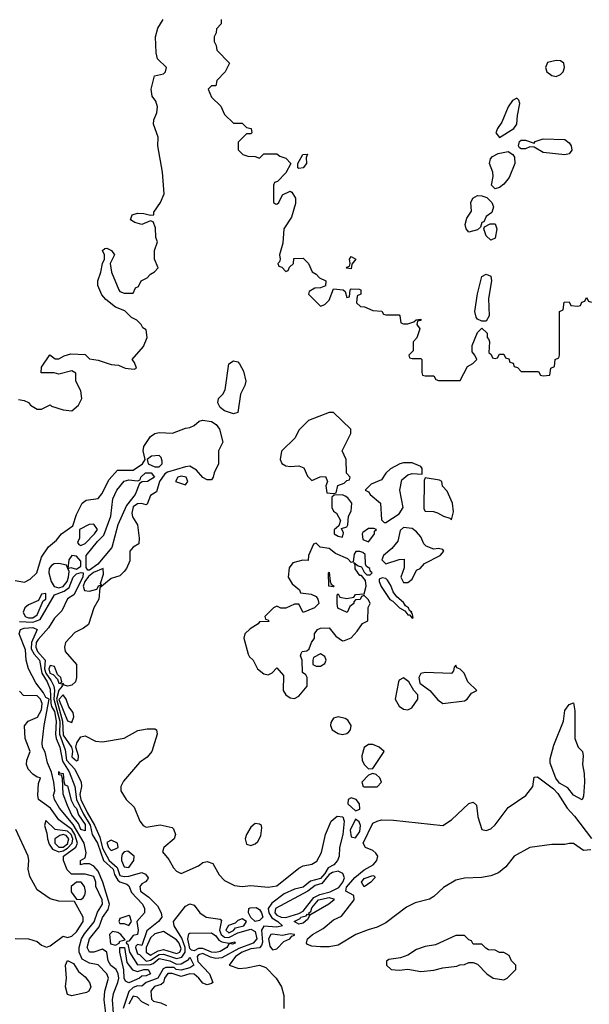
# Model space of a CAD drawing. Header units: inches. Extents: x 2380053 to 2584298, y 380219 to 546618.
# Tile 328 of 656: x 2531470 to 2534082, y 420810 to 425329. Entities that reach past the tile are written whole.
import ezdxf

# ---------------------------------------------------------------- set-up
doc = ezdxf.new("R2010")
doc.units = ezdxf.units.IN
doc.header["$MEASUREMENT"] = 0
doc.layers.add('C5432', color=7, linetype='Continuous')

msp = doc.modelspace()

# ---------------------------------------------------------------- linework, layer by layer
at = {"layer": 'C5432', "color": 2}
for points, elevation in [([(2531465.4, 423585.4), (2531490, 423582), (2531510, 423572), (2531519.6, 423559.6), (2531550, 423542), (2531570, 423542), (2531610, 423562), (2531616, 423556), (2531670, 423538), (2531710, 423534), (2531740.4, 423559.6), (2531755.3, 423590), (2531750, 423626), (2531728, 423670), (2531727.3, 423707.3), (2531710, 423718), (2531650, 423702), (2531628.9, 423708.9), (2531569, 423709), (2531570, 423734), (2531608.9, 423791.1), (2531632.7, 423772.7), (2531650, 423772), (2531673.6, 423786.4), (2531704.7, 423795.3), (2531770, 423792), (2531790, 423772), (2531830, 423767.3), (2531890, 423746), (2531923.6, 423743.6), (2531954, 423730), (2531995.3, 423724.7), (2532006, 423730), (2531996.4, 423756.4), (2531986, 423770), (2532038, 423830), (2532055.3, 423870), (2532050, 423906), (2532035.3, 423915.3), (2532028, 423930), (2532008, 423950), (2531982.5, 423962.5), (2531952.5, 423992.5), (2531909.4, 424009.4), (2531864.5, 424044.5), (2531847, 424067), (2531829.2, 424110), (2531829.3, 424130), (2531842.7, 424170), (2531849.3, 424210), (2531859, 424230), (2531859, 424250), (2531849.5, 424270.5), (2531861.2, 424278.8), (2531870, 424281), (2531892, 424270), (2531904.7, 424250), (2531884.7, 424210), (2531890.8, 424170), (2531924.7, 424090), (2531930, 424082), (2531950, 424074), (2531990, 424074), (2532002, 424098), (2532014.6, 424105.4), (2532028, 424130), (2532055.3, 424144.7), (2532070, 424162), (2532088.4, 424171.6), (2532106, 424190), (2532089, 424230), (2532089, 424270), (2532102, 424310), (2532095.3, 424330), (2532093.6, 424373.6), (2532082, 424402), (2532070, 424406), (2532030, 424389.3), (2531998, 424398), (2531978, 424410), (2531986, 424434), (2532010, 424441), (2532039.8, 424439.8), (2532070, 424432), (2532086, 424434), (2532086, 424446), (2532115.3, 424490), (2532133.2, 424530), (2532125.2, 424630), (2532104, 424750), (2532105.2, 424790), (2532084, 424850), (2532085.2, 424870), (2532098.7, 424901.3), (2532102, 424930), (2532094.8, 424954.8), (2532078, 424978), (2532073.2, 425010), (2532088.9, 425071.1), (2532130, 425081), (2532139, 425090), (2532144, 425110), (2532102, 425150), (2532096.5, 425176.5), (2532093.2, 425250), (2532104, 425290), (2532128.7, 425330)], 34), ([(2532394, 425330), (2532394, 425310), (2532372.7, 425287.3), (2532371.6, 425268.4), (2532362, 425250), (2532362, 425230), (2532371.6, 425211.6), (2532374, 425190), (2532432, 425130), (2532412, 425090), (2532374, 425050), (2532370, 425026), (2532350, 425026), (2532334, 425010), (2532350, 424974), (2532392.7, 424932.7), (2532410, 424894), (2532450, 424854), (2532490, 424854), (2532510, 424834), (2532532, 424830), (2532534, 424810), (2532530, 424806), (2532510, 424806), (2532472.7, 424767.3), (2532472.7, 424732.7), (2532494, 424710), (2532516.4, 424703.6), (2532550, 424702), (2532570, 424694), (2532590, 424714), (2532650, 424714), (2532663.6, 424703.6), (2532690, 424694), (2532714, 424670), (2532690, 424626), (2532652.7, 424587.3), (2532638, 424582), (2532634, 424570), (2532634, 424490), (2532643.6, 424483.6), (2532650, 424482), (2532658, 424490), (2532675.3, 424524.7), (2532710, 424542), (2532718, 424538), (2532734.8, 424510), (2532734.4, 424485.6), (2532716.3, 424423.7), (2532682, 424370), (2532676.9, 424303.1), (2532661, 424250), (2532664.7, 424230), (2532662, 424218), (2532654, 424210), (2532658, 424198), (2532672.7, 424192.7), (2532690, 424174), (2532702, 424178), (2532707.3, 424192.7), (2532726, 424210), (2532727.3, 424232.7), (2532770, 424234), (2532794, 424210), (2532811.6, 424171.6), (2532830, 424162), (2532844.7, 424144.7), (2532874, 424130), (2532872.7, 424107.3), (2532850, 424098), (2532823.6, 424096.4), (2532798, 424082), (2532794, 424070), (2532850, 424014), (2532870, 424022), (2532890, 424042), (2532910, 424094), (2532954, 424090), (2532962, 424082), (2532970, 424054), (2532982, 424058), (2532986, 424090), (2532990, 424094), (2533027.3, 424092.7), (2533034, 424090), (2533034, 424070), (2533018, 424062), (2533014, 424030), (2533032.7, 424012.7), (2533051.6, 424011.6), (2533090, 423994), (2533131.6, 423991.6), (2533138, 423978), (2533150, 423974), (2533210, 423974), (2533214, 423970), (2533218, 423938), (2533230, 423934), (2533250, 423934), (2533278, 423942), (2533288.4, 423951.6), (2533310, 423954), (2533310, 423948), (2533294, 423946), (2533292, 423930), (2533304.7, 423910), (2533291.6, 423868.4), (2533274, 423850), (2533274, 423810), (2533254, 423790), (2533258, 423778), (2533270, 423774), (2533310, 423774), (2533314, 423770), (2533314, 423710), (2533318, 423698), (2533330, 423694), (2533370, 423694), (2533378, 423678), (2533390, 423674), (2533490, 423674), (2533523.1, 423736.9), (2533548.4, 423751.6), (2533566, 423770), (2533558, 423790), (2533545.2, 423805.2), (2533545.6, 423834.4), (2533570, 423894), (2533590, 423914), (2533614, 423890), (2533614, 423870), (2533622, 423862), (2533624.7, 423850), (2533622, 423802), (2533632.7, 423792.7), (2533638, 423778), (2533650, 423774), (2533662, 423778), (2533670, 423794), (2533690, 423794), (2533698, 423778), (2533712.7, 423772.7), (2533718, 423758), (2533732.7, 423752.7), (2533738, 423738), (2533752.7, 423732.7), (2533770, 423714), (2533850, 423714), (2533858, 423698), (2533870, 423694), (2533902, 423698), (2533906, 423730), (2533922, 423738), (2533926, 423770), (2533942, 423778), (2533946, 423790), (2533946, 423990), (2533962, 423998), (2533967.3, 424032.7), (2533990, 424034), (2533998, 424018), (2534030, 424014), (2534042, 424018), (2534047.3, 424032.7), (2534062, 424038), (2534070, 424054), (2534078, 424038), (2534092.7, 424032.7)], 34), ([(2531450, 422756), (2531492.5, 422747.5), (2531518, 422762), (2531548.7, 422790), (2531570, 422862), (2531602, 422910), (2531639.3, 422940.7), (2531662, 422970), (2531713.2, 423006.8), (2531730, 423058), (2531757.2, 423110), (2531775.5, 423124.5), (2531830, 423131), (2531847.2, 423152.8), (2531881, 423219), (2531918, 423262), (2531990, 423261.7), (2532033.2, 423290), (2532046, 423310), (2532036, 423350), (2532039.3, 423370), (2532070, 423416), (2532089.6, 423430.4), (2532110, 423434), (2532171.1, 423431.1), (2532230, 423454), (2532250, 423457.3), (2532270, 423467.3), (2532293.1, 423486.9), (2532308.2, 423491.8), (2532350, 423485.8), (2532371.6, 423471.6), (2532387, 423450), (2532402, 423390), (2532382, 423350), (2532382, 423290), (2532362, 423250), (2532358, 423230), (2532350, 423218), (2532330, 423218), (2532310, 423228.7), (2532281.2, 423261.2), (2532250, 423279.5), (2532230, 423277.2), (2532148, 423252), (2532135.8, 423244.2), (2532112.1, 423210), (2532097.3, 423162.7), (2532070, 423146), (2532054.4, 423105.6), (2532050, 423102), (2532029.1, 423109.1), (2532010, 423106.6), (2531990, 423092.8), (2531984.2, 423064.2), (2531988, 423048), (2532010.8, 423010), (2532018.8, 422950), (2532016, 422924), (2531990, 422908.7), (2531976, 422890), (2531975.2, 422844.8), (2531960.7, 422810), (2531950, 422797.2), (2531930, 422777.2), (2531890, 422765.2), (2531838, 422722), (2531833, 422670), (2531810.5, 422629.5), (2531786, 422554), (2531763.4, 422536.6), (2531722.9, 422517.1), (2531680.5, 422470), (2531675.5, 422450), (2531679.3, 422430), (2531730.4, 422370), (2531730.4, 422310), (2531725.5, 422290), (2531710, 422274.5), (2531690.4, 422269.6), (2531674.8, 422274.8), (2531670, 422282), (2531662.8, 422277.2), (2531665.5, 422270), (2531650, 422252.3), (2531639, 422210), (2531667.1, 422110), (2531670, 422045.7), (2531707.9, 421990), (2531712, 421972), (2531710, 421945.5), (2531730, 421927.9), (2531739, 421930), (2531740.5, 421950), (2531728, 421990), (2531732.3, 422010), (2531750, 422037.3), (2531770, 422042), (2531818, 422018), (2531850, 422014.8), (2531950, 422031), (2532012.7, 422067.3), (2532054.4, 422074.4), (2532090, 422074.8), (2532098, 422070), (2532101, 422050), (2532076, 421970), (2532055.5, 421944.5), (2532019.9, 421920.1), (2531945.8, 421834.2), (2531934.8, 421810), (2531934.8, 421790), (2531958.8, 421750), (2531995.5, 421715.5), (2532021.6, 421650), (2532036, 421630), (2532050, 421623), (2532114.4, 421634.4), (2532170, 421622), (2532175.3, 421615.3), (2532184.7, 421590), (2532178, 421570), (2532131.3, 421530), (2532124.7, 421510), (2532154.9, 421474.9), (2532175.9, 421435.9), (2532190, 421421), (2532210, 421411), (2532290, 421446), (2532310, 421461), (2532330, 421466), (2532356.3, 421456.3), (2532384.5, 421404.5), (2532410, 421378), (2532454.6, 421354.6), (2532490, 421350.4), (2532530, 421355.5), (2532610, 421347.7), (2532650, 421354), (2532750, 421434.8), (2532770, 421444.9), (2532810, 421453), (2532832.9, 421467.1), (2532853.9, 421506.1), (2532872, 421590), (2532898, 421650), (2532925.7, 421674.3), (2532952.2, 421670), (2532958.3, 421650), (2532952.7, 421590), (2532936.9, 421530), (2532934.9, 421490), (2532928.2, 421470), (2532910.5, 421450), (2532884.3, 421435.7), (2532870, 421409.8), (2532850, 421386.7), (2532804.1, 421375.9), (2532770, 421348.2), (2532730, 421338), (2532683.2, 421316.8), (2532626.4, 421273.6), (2532610.1, 421250), (2532612, 421230), (2532626.7, 421206.7), (2532654.4, 421190), (2532674.8, 421170), (2532650, 421163.8), (2532590, 421168.6), (2532578.7, 421150), (2532584.3, 421095.7), (2532579.8, 421080.2), (2532570.1, 421069.9), (2532530, 421064.3), (2532490, 421049.9), (2532460.2, 421030), (2532430.7, 420990), (2532474.8, 420974.8), (2532510, 420976.8), (2532570, 420990.2), (2532598.3, 420978.3), (2532646, 420930), (2532671, 420890), (2532682, 420850), (2532682, 420790)], 30), ([(2531470, 422566.8), (2531530, 422564.2), (2531563.5, 422576.5), (2531629.9, 422690.1), (2531674.1, 422705.9), (2531696.4, 422723.6), (2531715.7, 422770), (2531730, 422785.6), (2531751.9, 422791.9), (2531761, 422790), (2531759.5, 422770), (2531718.3, 422690), (2531689.4, 422670.6), (2531664, 422616), (2531630, 422582), (2531602, 422538), (2531555, 422485), (2531546.3, 422470), (2531544.5, 422450), (2531552.2, 422430), (2531587.5, 422390), (2531583.7, 422350), (2531589.6, 422330), (2531615, 422295), (2531626.8, 422270), (2531630.1, 422250.1), (2531627.2, 422210), (2531654, 422110), (2531652.5, 422050), (2531678.3, 421978.3), (2531685, 421930), (2531722.7, 421890), (2531752, 421830), (2531753.1, 421810), (2531746.4, 421773.6), (2531751, 421750), (2531779.1, 421690), (2531812.9, 421632.9), (2531837.2, 421577.2), (2531850, 421526), (2531881.1, 421470), (2531917.3, 421437.3), (2531930, 421400.6), (2531950, 421396.1), (2531970, 421398.6), (2532030, 421414.9), (2532047.7, 421407.7), (2532058.8, 421390), (2532056.8, 421383.2), (2532047.7, 421372.3), (2532030, 421362.7), (2532021.6, 421350), (2532023.7, 421330), (2532061.7, 421301.7), (2532102.6, 421262.6), (2532119.3, 421230), (2532121.6, 421210), (2532107.4, 421190), (2532053.3, 421146.7), (2532030, 421079.5), (2532010, 421085.1), (2532002.6, 421077.4), (2532000.9, 421070), (2532010, 421042.4), (2532018.9, 421038.9), (2532050, 421008.3), (2532070, 421012.3), (2532110, 421038.7), (2532130, 421039.6), (2532190, 421020.9), (2532213.9, 421026.1), (2532228.4, 421050), (2532229, 421070), (2532213.6, 421113.6), (2532178, 421170), (2532176.2, 421190), (2532230, 421261), (2532250, 421271.3), (2532270, 421264.7), (2532296, 421230), (2532324.7, 421210), (2532390, 421200.7), (2532396.4, 421196.4), (2532387.2, 421150), (2532394, 421130), (2532410, 421118.1), (2532430, 421116.6), (2532470, 421138.6), (2532530, 421155.5), (2532550, 421144.9), (2532558, 421110), (2532541.3, 421090), (2532474.5, 421065.5), (2532397, 421023), (2532370, 421019.6), (2532345.9, 421025.9), (2532310, 421043.4), (2532290, 421037.8), (2532284.1, 421030), (2532287.1, 421007.1), (2532340.6, 420950), (2532356, 420910), (2532350, 420905.2), (2532330, 420899.5), (2532310, 420906.6), (2532292.4, 420930), (2532270, 420948.9), (2532250, 420950.5), (2532210, 420938.3), (2532170, 420951.7), (2532150, 420952.1), (2532134.8, 420930), (2532129.1, 420910), (2532118.8, 420901.2), (2532088.4, 420891.6), (2532079, 420881), (2532071.5, 420870), (2532074, 420834), (2532084.1, 420824.1), (2532117.3, 420817.3), (2532144.1, 420804.1)], 26), ([(2531901.1, 420770), (2531895.4, 420830), (2531899.9, 420860.1), (2531920.7, 420910), (2531924.2, 420930), (2531922, 420950), (2531912.9, 420970), (2531888.1, 420988.1), (2531875.3, 421010), (2531869.4, 421050), (2531850, 421062.4), (2531810, 421048.7), (2531790, 421048.6), (2531780.4, 421070), (2531791, 421110), (2531834.2, 421165.8), (2531850, 421208), (2531875.4, 421244.6), (2531881.5, 421270), (2531851.9, 421370), (2531830, 421420.4), (2531810, 421444.7), (2531790, 421454.5), (2531764.7, 421455.3), (2531749.4, 421450), (2531749.4, 421470), (2531770, 421482.8), (2531775.4, 421504.6), (2531765.6, 421550), (2531714.8, 421634.8), (2531652.4, 421710), (2531629.4, 421750), (2531625.1, 421770), (2531630.7, 421789.3), (2531627.4, 421830), (2531616.2, 421876.2), (2531597.8, 421917.8), (2531586.7, 421966.7), (2531575.1, 421990), (2531572.8, 422010), (2531582, 422090), (2531606, 422210), (2531590, 422218), (2531579.8, 422239.8), (2531545, 422285), (2531510.7, 422350), (2531499.4, 422390), (2531497.4, 422437.4), (2531467.7, 422510), (2531473.6, 422530), (2531490, 422536.8), (2531530, 422539.4), (2531550, 422530.3), (2531524.7, 422470), (2531522.3, 422442.3), (2531536.8, 422416.8), (2531561.1, 422390), (2531571.9, 422330), (2531596.6, 422290), (2531610, 422256.3), (2531612.9, 422192.9), (2531616.6, 422176.6), (2531630, 422154), (2531637.4, 422110), (2531634.3, 422050), (2531637.5, 422030), (2531654.9, 421990), (2531665.8, 421925.8), (2531697.3, 421877.3), (2531722.5, 421810), (2531731.5, 421750), (2531763.2, 421683.2), (2531793, 421633), (2531803.3, 421590), (2531826.7, 421550), (2531854.8, 421470), (2531899, 421430), (2531905.2, 421405.2), (2531920.1, 421380.1), (2531930, 421371.5), (2531961.6, 421361.6), (2531970, 421354.4), (2531983, 421323), (2532032.8, 421270), (2532042, 421250), (2532043, 421230), (2532006.7, 421190), (2532013.8, 421150), (2532010.3, 421130), (2531990, 421126), (2531970, 421099.7), (2531961.5, 421098.5), (2531958.7, 421090), (2531965.8, 421085.8), (2531973.8, 421050), (2532010, 420991.3), (2532070, 420992.1), (2532082.5, 420997.5), (2532110, 421021), (2532158.7, 421010), (2532190, 420994.3), (2532210, 420995.2), (2532244, 421016), (2532250, 421026), (2532268.7, 420990), (2532250, 420977.6), (2532210, 420966.2), (2532187.8, 420970), (2532178.7, 420978.7), (2532141.1, 420978.9), (2532127.6, 420972.4), (2532103.1, 420930), (2532050.4, 420910), (2532030, 420893), (2532010, 420894.6), (2531990, 420887), (2531970.7, 420869.3), (2531945, 420790)], 22), ([(2531865.1, 420770), (2531857.2, 420830), (2531860.4, 420870), (2531878, 420930), (2531869.6, 420950), (2531830, 420991.8), (2531790, 420998.7), (2531757.2, 421017.2), (2531743.1, 421050), (2531742.4, 421070), (2531754.4, 421110), (2531767.2, 421132.8), (2531811.9, 421188.1), (2531827.1, 421232.9), (2531849.7, 421270), (2531848.7, 421290), (2531819.3, 421350), (2531819.8, 421370), (2531810, 421396.3), (2531770, 421407), (2531707.9, 421407.9), (2531687.2, 421427.2), (2531671.3, 421470), (2531671.1, 421490), (2531728.2, 421531.8), (2531735, 421550), (2531723.6, 421590), (2531710, 421612.6), (2531650, 421656.4), (2531610.9, 421710.9), (2531555.8, 421750), (2531553, 421770), (2531556.4, 421823.6), (2531566, 421850), (2531550, 421852.7), (2531530, 421866), (2531509.6, 421890), (2531501.3, 421910), (2531502.9, 421930), (2531517.6, 421970), (2531495.1, 422030), (2531491.7, 422088.3), (2531509.2, 422110), (2531551.3, 422128.7), (2531570, 422161.6), (2531572.7, 422190), (2531565.3, 422210), (2531550, 422225.3), (2531487.2, 422227.2), (2531470, 422248)], 26), ([(2534090, 421519), (2534056.4, 421516.4), (2534010, 421548), (2533990, 421548.7), (2533970, 421544), (2533910, 421544), (2533810, 421529.2), (2533738, 421490), (2533698.8, 421441.2), (2533666, 421414), (2533630, 421399), (2533587.9, 421392.1), (2533510, 421389.4), (2533470, 421379.3), (2533414.2, 421345.8), (2533370, 421305.2), (2533350, 421293.2), (2533283.5, 421276.5), (2533244.5, 421255.5), (2533150, 421184), (2533110, 421164), (2533067.5, 421152.5), (2533012, 421130), (2532930, 421081.2), (2532890, 421073.2), (2532850, 421073.2), (2532810, 421077.2), (2532790, 421084), (2532785.2, 421090), (2532789.6, 421110), (2532812.7, 421130), (2532862.2, 421157.8), (2532910, 421197.8), (2532945.8, 421214.2), (2533004.7, 421290), (2533003, 421310), (2532966, 421330), (2532968.3, 421348.3), (2533007.3, 421392.7), (2533050, 421427.8), (2533090.4, 421449.6), (2533108.7, 421470), (2533111.8, 421490), (2533104.1, 421504.1), (2533090, 421516.4), (2533056, 421530), (2533045.4, 421550), (2533090, 421641), (2533110, 421651), (2533130, 421656), (2533184.7, 421655.3), (2533410, 421631), (2533450, 421656), (2533530, 421731), (2533550, 421738), (2533564.7, 421724.7), (2533570.6, 421670), (2533590, 421612), (2533610, 421607.3), (2533630, 421614.8), (2533650, 421634), (2533710, 421713.4), (2533791.2, 421768.8), (2533823.7, 421810), (2533830, 421852), (2533845.2, 421854.8), (2533918.5, 421798.5), (2533938, 421778), (2533980.5, 421710), (2534014.1, 421674.1), (2534091.8, 421571.8)], 30), ([(2531450, 421111.3), (2531510, 421111), (2531550, 421098), (2531570, 421082), (2531592.7, 421072.7), (2531610, 421078), (2531670, 421122), (2531690, 421116.3), (2531710, 421123), (2531730, 421142), (2531761.6, 421190), (2531760.9, 421210), (2531722, 421282), (2531650, 421284), (2531610, 421294), (2531550, 421335.3), (2531516.5, 421396.5), (2531509.2, 421430), (2531512.7, 421470), (2531509.2, 421490), (2531452.1, 421612.1)], 30), ([(2532063.9, 420803.9), (2532030, 420821.7), (2532010, 420842.6), (2531990, 420847.2), (2531970.8, 420810)], 26)]:
    msp.add_lwpolyline(points, dxfattribs=dict(at, elevation=elevation))
for points, elevation in [([(2533930, 425142), (2533890, 425132.3), (2533882, 425110), (2533887.7, 425090), (2533910, 425073.4), (2533930, 425068), (2533950, 425077.3), (2533962.7, 425090), (2533969.3, 425110), (2533965.2, 425130), (2533950, 425140.9)], 38), ([(2533750, 424968.7), (2533730, 424959), (2533710, 424929), (2533680.7, 424859.3), (2533661.3, 424830), (2533653, 424810), (2533670, 424788.8), (2533736, 424830), (2533749.3, 424850), (2533752.3, 424890), (2533764, 424944), (2533759.3, 424959.3)], 38), ([(2533970, 424709), (2533870, 424719.5), (2533830, 424744), (2533810, 424745.2), (2533790, 424736), (2533770, 424737.2), (2533761.5, 424741.5), (2533757.2, 424750), (2533762, 424770), (2533770, 424776.4), (2533790, 424777.1), (2533830, 424762), (2533834, 424770), (2533870, 424783.1), (2533970, 424779.3), (2533990, 424764), (2533999.3, 424750), (2534002.8, 424730), (2533990, 424714)], 34), ([(2532750, 424646), (2532746, 424650), (2532746, 424670), (2532769, 424711), (2532790, 424712), (2532783.6, 424696.4), (2532784.7, 424670), (2532770, 424648.7)], 34), ([(2533650, 424553.2), (2533633.2, 424570), (2533640.9, 424610), (2533639.5, 424630), (2533625.2, 424670), (2533628.7, 424690), (2533638.6, 424701.4), (2533665.1, 424714.9), (2533710, 424724), (2533730.9, 424710.9), (2533738.8, 424698.8), (2533740.5, 424670), (2533715.3, 424604.7), (2533690, 424574), (2533670, 424559.3)], 34), ([(2533530, 424354), (2533517.2, 424370), (2533512.3, 424390), (2533521.2, 424418.8), (2533542, 424450), (2533539, 424490), (2533548.7, 424510), (2533570, 424522), (2533590, 424521.6), (2533612.7, 424512.7), (2533634.8, 424490), (2533642.8, 424470), (2533636, 424444), (2533610, 424426), (2533598, 424402), (2533590, 424398), (2533583.5, 424376.5), (2533570, 424365.2)], 34), ([(2533630, 424318), (2533610, 424338), (2533599, 424370), (2533601.2, 424378.8), (2533628, 424392), (2533650, 424392), (2533658.8, 424370), (2533650, 424326)], 34), ([(2532990, 424186), (2532968.7, 424188.7), (2532970, 424194), (2532982, 424198), (2532986, 424210), (2532982, 424230), (2532990, 424242), (2533011, 424230), (2532992.7, 424207.3)], 34), ([(2533590, 423946), (2533570, 423955.3), (2533563.2, 423963.2), (2533558, 423990), (2533569.4, 424070.6), (2533589.5, 424150.5), (2533610, 424162), (2533630, 424152), (2533633.4, 424130), (2533620.7, 424050), (2533622.8, 423970), (2533610, 423946)], 34), ([(2532450, 423520.9), (2532410, 423534.3), (2532389.7, 423550), (2532378.7, 423570), (2532381.2, 423590), (2532401.2, 423610), (2532412, 423630), (2532429.3, 423750), (2532450, 423762.8), (2532470, 423758.8), (2532478.8, 423750), (2532496.4, 423716.4), (2532507.3, 423670), (2532502.8, 423650), (2532483, 423610), (2532470, 423526)], 30), ([(2532910, 423526), (2532890, 423526), (2532794, 423490), (2532750, 423446), (2532734, 423410), (2532671.1, 423348.9), (2532664.7, 423310), (2532671.6, 423291.6), (2532690, 423282), (2532710, 423278), (2532750, 423282), (2532772.7, 423272.7), (2532790, 423234), (2532810, 423214), (2532848.4, 423231.6), (2532872.7, 423232.7), (2532882, 423210), (2532874, 423190), (2532878, 423158), (2532910, 423154), (2532922, 423158), (2532928.9, 423191.1), (2532958, 423202), (2532970, 423214), (2532982, 423218), (2532986, 423230), (2532968.4, 423248.4), (2532968, 423310), (2532948.7, 423350), (2532988, 423430), (2532988, 423450)], 34), ([(2532110, 423329.7), (2532074, 423326), (2532054.8, 423310), (2532059.3, 423290), (2532090, 423277.1), (2532110, 423277.1), (2532122.9, 423290), (2532123.3, 423303.3), (2532119.3, 423319.3)], 30), ([(2533270, 423295.3), (2533230, 423295.3), (2533214, 423290), (2533170, 423268), (2533150, 423248), (2533130, 423218), (2533082, 423198), (2533054, 423170), (2533070, 423162), (2533078, 423150), (2533124.7, 423110), (2533130, 423034), (2533142, 423022), (2533150, 423021), (2533210, 423061), (2533229, 423090), (2533212.7, 423170), (2533223.2, 423216.8), (2533250, 423241), (2533270, 423246), (2533316.4, 423243.6), (2533315.3, 423270), (2533310, 423278)], 34), ([(2531783.2, 422803.2), (2531775.3, 422815.3), (2531775.8, 422870), (2531826.4, 422933.6), (2531856.5, 422963.5), (2531888.1, 423050), (2531897.7, 423130), (2531915.6, 423170), (2531950, 423211.4), (2531970, 423217.8), (2532010, 423212.2), (2532022.7, 423217.3), (2532025.1, 423230), (2532047.8, 423250), (2532072.7, 423250), (2532088.5, 423230), (2532056.3, 423210), (2532032.6, 423207.4), (2532019.6, 423200.4), (2531999.3, 423150), (2531960.3, 423099.7), (2531919.6, 423010), (2531893.1, 422906.9), (2531829.3, 422830), (2531790, 422803.4)], 26), ([(2532210, 423233.7), (2532196, 423230), (2532184.7, 423210), (2532230, 423194), (2532242, 423210), (2532234, 423230)], 34), ([(2533330, 423226), (2533325.4, 423214.6), (2533323.6, 423083.6), (2533330, 423074), (2533367.3, 423072.7), (2533386.4, 423066.4), (2533414, 423050), (2533442, 423042), (2533450, 423034), (2533459, 423070), (2533455.3, 423110), (2533430, 423166), (2533408.4, 423188.4), (2533406, 423210), (2533395.3, 423215.3)], 34), ([(2532950, 423148.7), (2532912.7, 423147.3), (2532902, 423138), (2532902, 423090), (2532910, 423074), (2532923.6, 423063.6), (2532942, 423030), (2532934, 423006), (2532912.7, 422987.3), (2532912, 422970), (2532930, 422958), (2532950, 422954), (2532954.6, 422974.6), (2532946, 422994), (2532970, 423002), (2532975.3, 423010), (2532978, 423050), (2532990, 423074), (2532994, 423110), (2532975.3, 423135.3), (2532963.1, 423143.1)], 34), ([(2531810, 423014), (2531788.1, 423011.9), (2531744.7, 422990), (2531744, 422950), (2531736, 422930), (2531740.7, 422920.7), (2531750, 422916), (2531770, 422924.4), (2531813.6, 422970), (2531826.6, 422990)], 30), ([(2533094.6, 422994.6), (2533070, 422993.2), (2533044, 422976), (2533041, 422970), (2533044, 422944), (2533070, 422932), (2533090, 422958), (2533097.2, 422970), (2533098, 422982), (2533106, 422990)], 34), ([(2533230, 422999), (2533215.3, 422984.7), (2533204.9, 422935.1), (2533177.5, 422902.5), (2533138, 422870), (2533131.3, 422850), (2533150, 422831.3), (2533210, 422852), (2533232.7, 422852.7), (2533232.7, 422812.7), (2533218, 422770), (2533230, 422746), (2533250, 422746), (2533270, 422762), (2533290, 422802), (2533306, 422810), (2533327.3, 422832.7), (2533398, 422870), (2533415.3, 422890), (2533410, 422898), (2533390, 422902), (2533370, 422899), (2533333.6, 422913.6), (2533324, 422924), (2533310, 422955.3), (2533290, 422979), (2533270, 422993.2)], 34), ([(2532830, 422926), (2532818, 422922), (2532794, 422870), (2532792.7, 422847.3), (2532768.7, 422848.7), (2532723, 422837), (2532706, 422814), (2532701, 422770), (2532719.6, 422739.6), (2532752.7, 422712.7), (2532758, 422698), (2532807.3, 422692.7), (2532830, 422682), (2532838, 422670), (2532842, 422650), (2532822, 422630), (2532770, 422608), (2532750, 422646), (2532730, 422646), (2532690, 422628), (2532668.4, 422628.4), (2532650, 422638), (2532634, 422630), (2532594, 422590), (2532598, 422578), (2532610, 422574), (2532612.7, 422567.3), (2532570, 422566), (2532563.6, 422556.4), (2532526.4, 422533.6), (2532502, 422510), (2532498, 422490), (2532517.5, 422417.5), (2532524.4, 422404.4), (2532541, 422390), (2532561, 422350), (2532590, 422326.8), (2532610, 422322), (2532628.4, 422331.6), (2532650, 422354), (2532679.6, 422319.6), (2532679.1, 422250), (2532690.4, 422230.4), (2532710, 422217.3), (2532730, 422214), (2532750, 422224.7), (2532789, 422270), (2532788.7, 422310), (2532782, 422322), (2532767.3, 422332.7), (2532766, 422390), (2532758, 422410), (2532760.4, 422419.6), (2532766, 422430), (2532787.3, 422432.7), (2532798, 422442), (2532808, 422470), (2532822, 422490), (2532822, 422510), (2532835.3, 422530), (2532850, 422536.3), (2532890, 422538), (2532919.8, 422499.8), (2532950, 422478), (2532960.4, 422479.6), (2532990, 422492), (2533018, 422522), (2533042, 422558), (2533066, 422570), (2533068.7, 422631.3), (2533078, 422650), (2533070, 422666), (2533050, 422686), (2533038, 422682), (2533031.6, 422668.4), (2533010, 422666), (2533002, 422658), (2533002, 422650), (2532984.7, 422635.3), (2532971.3, 422608.7), (2532928.9, 422628.9), (2532926, 422650), (2532926, 422690), (2532930, 422694), (2532938, 422678), (2532970, 422672), (2533002, 422678), (2533010, 422691.3), (2533050, 422694), (2533059, 422730), (2533055.3, 422755.3), (2533038, 422778), (2533030, 422778), (2533009.1, 422809.1), (2533008, 422828), (2533002, 422838), (2533022, 422822), (2533038, 422818), (2533050, 422794), (2533062, 422782), (2533078, 422782), (2533086, 422790), (2533078, 422798), (2533075.3, 422810), (2533060.2, 422820.2), (2533055.3, 422830), (2533054, 422874), (2533043.1, 422883.1), (2533030, 422888.7), (2533012, 422888), (2533003.6, 422876.4), (2532999.6, 422840.4), (2532990, 422838), (2532974.6, 422854.6), (2532919, 422879), (2532890, 422902), (2532848.4, 422908.4)], 34), ([(2531691, 422811), (2531685.4, 422825.4), (2531650, 422833.3), (2531628.2, 422831.8), (2531615.6, 422824.4), (2531606, 422810), (2531604, 422790), (2531615, 422750), (2531627.8, 422727.8), (2531650, 422722.1), (2531670, 422727.9), (2531688.2, 422750), (2531694.6, 422770), (2531696.8, 422796.8)], 30), ([(2531691, 422811), (2531704.5, 422815.5), (2531730, 422808), (2531750, 422821.1), (2531750, 422844.5), (2531730, 422867.6), (2531710, 422869.6), (2531695.6, 422850)], 30), ([(2531853.2, 422810), (2531808.6, 422791.4), (2531785.8, 422774.2), (2531769.1, 422750.9), (2531761, 422730), (2531766.7, 422710), (2531790, 422706.5), (2531823.9, 422716.1), (2531832.7, 422732.7), (2531847.3, 422732.7), (2531841.2, 422741.2), (2531855.3, 422784.7)], 30), ([(2532910, 422726), (2532888, 422730), (2532886, 422790), (2532890, 422794), (2532894, 422750), (2532898, 422738), (2532912, 422730)], 34), ([(2533132, 422768), (2533118, 422762), (2533118, 422750), (2533127.9, 422727.9), (2533167.5, 422667.5), (2533181, 422661), (2533212, 422630), (2533236, 422616), (2533250, 422598), (2533258, 422598), (2533270, 422582), (2533275.3, 422584.7), (2533270, 422606), (2533266, 422606), (2533268, 422610), (2533257.2, 422617.2), (2533252.7, 422630), (2533239, 422639), (2533230, 422654), (2533200.2, 422680.2), (2533183.2, 422703.2), (2533172.9, 422732.9), (2533157.5, 422757.5), (2533150, 422764)], 34), ([(2531590, 422695.1), (2531570, 422693.2), (2531556, 422664), (2531510, 422642.9), (2531494.4, 422630), (2531486, 422610), (2531495.3, 422590), (2531510, 422584.1), (2531530, 422584.6), (2531550, 422597.2), (2531578.3, 422661.7), (2531590.6, 422670)], 30), ([(2532850, 422418), (2532818, 422402), (2532814, 422390), (2532814, 422370), (2532830, 422362), (2532850, 422362), (2532870, 422374), (2532875.3, 422390), (2532870, 422406)], 34), ([(2531610, 422364.7), (2531604.5, 422350), (2531609.1, 422330), (2531623.5, 422323.5), (2531642.9, 422302.9), (2531650, 422283.8), (2531658, 422282), (2531664, 422290), (2531659.6, 422310), (2531644.2, 422324.2), (2531630, 422360.5)], 30), ([(2533470, 422366), (2533462, 422358), (2533459.6, 422340.4), (2533451.1, 422328.9), (2533330, 422333.2), (2533310, 422328), (2533301, 422310), (2533304.7, 422284.7), (2533351.3, 422250), (2533387.1, 422207.1), (2533410, 422191.3), (2533510, 422202.8), (2533522, 422210), (2533542, 422238), (2533566, 422250), (2533526, 422290), (2533508, 422330), (2533490, 422348), (2533474.6, 422354.6)], 34), ([(2533230, 422308.7), (2533210, 422298), (2533206.8, 422290), (2533192.7, 422210), (2533210, 422178), (2533230, 422164.9), (2533250, 422161), (2533269.1, 422170.9), (2533295.3, 422210), (2533295.3, 422230), (2533278, 422250), (2533255.3, 422290)], 34), ([(2531670, 422230.6), (2531650, 422208.9), (2531690, 422111.8), (2531710, 422102.8), (2531718.8, 422130), (2531715.8, 422150), (2531696.1, 422176.1), (2531684, 422210)], 34), ([(2534050, 421749.2), (2534010, 421769.5), (2533983.1, 421803.1), (2533945.4, 421825.4), (2533928.5, 421848.5), (2533902.9, 421917.1), (2533903.2, 421936.8), (2533920.2, 421999.8), (2533964.5, 422110), (2533970, 422158), (2533990, 422186), (2534010, 422194), (2534016.4, 422156.4), (2534016, 422030), (2534031.3, 421990), (2534051, 421970), (2534054.8, 421950), (2534050.7, 421910), (2534058.8, 421870), (2534060.7, 421830), (2534055.3, 421764.7)], 30), ([(2532930, 422129.5), (2532910, 422122.7), (2532896.3, 422103.7), (2532895.5, 422090), (2532903, 422070), (2532930, 422052.4), (2532950, 422048.7), (2532970, 422052.7), (2532979.2, 422060.8), (2532987.3, 422070), (2532989.6, 422090), (2532974.3, 422114.3), (2532962.4, 422122.4)], 34), ([(2533070, 422003), (2533050, 421989.3), (2533038.7, 421950), (2533040.4, 421930), (2533050, 421910.8), (2533070, 421891), (2533090, 421892), (2533142, 421970), (2533119, 421990), (2533090, 422002.4)], 34), ([(2531770, 421606), (2531750, 421613), (2531739.3, 421639.3), (2531710, 421678.7), (2531690, 421722), (2531670, 421775.3), (2531666.3, 421846.3), (2531662, 421862), (2531650, 421864), (2531650, 421878), (2531652.7, 421872.7), (2531670.2, 421870), (2531672.5, 421832.5), (2531678, 421818), (2531690, 421812.2), (2531706.6, 421746.6), (2531719.5, 421719.5), (2531730, 421708.4), (2531740.2, 421680.2), (2531770, 421635.6)], 18), ([(2533090, 421869), (2533070, 421861.2), (2533038.8, 421830), (2533044.7, 421810), (2533050, 421808), (2533110, 421807.7), (2533129, 421830), (2533122, 421850), (2533104.7, 421864.7)], 34), ([(2532990, 421757), (2532976, 421750), (2532974.8, 421730), (2533010, 421698.8), (2533030, 421706), (2533029.2, 421730), (2533013.2, 421750)], 34), ([(2533010, 421659.3), (2532986.2, 421610), (2532990, 421578.8), (2533010, 421573.7), (2533030, 421603), (2533032.9, 421630), (2533027.7, 421647.7)], 34), ([(2531590, 421654), (2531583.8, 421630), (2531595.3, 421595.3), (2531597.8, 421570), (2531605.1, 421545.1), (2531621.4, 421521.4), (2531650, 421510.6), (2531670, 421514), (2531690, 421526.4), (2531711, 421550), (2531713.2, 421570), (2531706.9, 421590), (2531690, 421604.8), (2531632.5, 421612.5)], 30), ([(2532550, 421639.3), (2532530, 421622.7), (2532510.7, 421590), (2532504.9, 421570), (2532510, 421544.7), (2532530, 421538.8), (2532550, 421546), (2532562, 421558), (2532576, 421584), (2532580.2, 421620.2), (2532579, 421630), (2532570, 421637.2)], 34), ([(2531670, 421588.7), (2531654.5, 421585.5), (2531631, 421570), (2531631.4, 421550), (2531650, 421531.4), (2531670, 421531.6), (2531690, 421546.6), (2531695.4, 421570), (2531684.1, 421584.1)], 34), ([(2531890, 421563.6), (2531870, 421552.7), (2531878, 421530), (2531890, 421516.3), (2531910, 421523), (2531921.2, 421530), (2531919.3, 421550)], 30), ([(2531966.9, 421513.1), (2531950, 421509.4), (2531940.6, 421499.4), (2531936.4, 421483.6), (2531937.4, 421470), (2531950, 421441.3), (2531970, 421438.7), (2531994.3, 421470), (2531994.7, 421490)], 30), ([(2532930, 421420.5), (2532904.4, 421415.6), (2532890, 421405.4), (2532855, 421365), (2532825.4, 421354.6), (2532790.9, 421329.1), (2532643.9, 421250), (2532639.7, 421230), (2532650, 421219.7), (2532670, 421209.5), (2532690, 421207.7), (2532750, 421226.3), (2532770, 421237.3), (2532819, 421301), (2532845.9, 421314.1), (2532894.2, 421325.8), (2532933.6, 421346.4), (2532951.9, 421370), (2532959.3, 421390), (2532952, 421410)], 34), ([(2533050, 421349.6), (2533038.4, 421370), (2533050, 421387.3), (2533090, 421401), (2533098, 421398), (2533098.8, 421390), (2533080.7, 421370)], 26), ([(2531730, 421370.8), (2531706.7, 421350), (2531705.8, 421325.8), (2531730, 421292), (2531750, 421291.3), (2531762, 421298), (2531769.3, 421310.7), (2531771.6, 421328.4), (2531767.3, 421350), (2531751.8, 421370)], 30), ([(2532750, 421178), (2532729.5, 421190), (2532756.3, 421203.7), (2532759.7, 421210), (2532783.6, 421216.4), (2532790, 421224.4), (2532799.3, 421220.7), (2532796.2, 421230), (2532804.7, 421235.3), (2532810, 421253.4), (2532840.9, 421290), (2532890, 421300.2), (2532910, 421294.8), (2532911.7, 421290), (2532887.6, 421270), (2532800.2, 421219.8), (2532790, 421198.9), (2532770, 421182.2)], 30), ([(2532550, 421189.6), (2532530, 421208.3), (2532518.9, 421230), (2532521.2, 421250), (2532526.6, 421253.4), (2532554, 421254), (2532570, 421245.3), (2532579.7, 421230), (2532584.9, 421210), (2532570, 421194)], 26), ([(2531970, 421218), (2531930, 421203.1), (2531924.6, 421190), (2531930, 421181.1), (2531950, 421180.2), (2531970, 421172), (2531983.7, 421190), (2531974.7, 421214.7)], 22), ([(2532490, 421201.8), (2532470, 421194.2), (2532458.3, 421181.7), (2532428.3, 421171.7), (2532416.2, 421150), (2532430, 421138), (2532450, 421149), (2532459.7, 421160.3), (2532498.7, 421170), (2532509.7, 421190)], 30), ([(2531895.2, 421144.8), (2531882, 421130), (2531887.3, 421087.3), (2531910, 421080.9), (2531926.2, 421090), (2531930, 421099.3), (2531954, 421106), (2531934, 421130), (2531919.8, 421139.8)], 22), ([(2532130, 421144.2), (2532090, 421133.1), (2532070, 421115.4), (2532050.9, 421070), (2532050.2, 421050), (2532070, 421036), (2532105.1, 421054.9), (2532130, 421061.9), (2532190, 421043.9), (2532204, 421050), (2532210, 421064), (2532201, 421090), (2532190, 421106.2)], 30), ([(2532430, 421090.2), (2532456.8, 421096.8), (2532458.8, 421090), (2532446.6, 421086.6), (2532430.4, 421089.6), (2532420.4, 421070), (2532390, 421052.4), (2532370, 421047.6), (2532350, 421049.2), (2532310, 421066.9), (2532290, 421066), (2532270, 421055.8), (2532258, 421058), (2532250, 421066), (2532241, 421110), (2532246.2, 421133.8), (2532250, 421137), (2532350, 421138), (2532370, 421124.2), (2532383.9, 421103.9), (2532396.6, 421096.6)], 22), ([(2532710, 421132.9), (2532674.9, 421125.1), (2532630, 421132.7), (2532622, 421130), (2532611.7, 421110), (2532617, 421077), (2532630, 421060.3), (2532650, 421064), (2532682.2, 421097.8), (2532709, 421110), (2532717.5, 421122.5), (2532730, 421128), (2532730.9, 421130.9)], 34), ([(2533510, 421126), (2533470, 421126), (2533376.9, 421083.1), (2533330, 421075.3), (2533290, 421062), (2533250, 421035.3), (2533216.9, 421023.1), (2533163.6, 421016.4), (2533152.7, 421007.3), (2533152, 420990), (2533174, 420970), (2533210, 420966), (2533250, 420972), (2533310, 420961), (2533370, 420966), (2533410, 420978), (2533474.6, 420985.4), (2533488.9, 420991.1), (2533510, 420992), (2533530, 421002), (2533550, 421002), (2533570, 420994), (2533612, 420950), (2533642, 420930), (2533690, 420922), (2533706, 420930), (2533746, 420970), (2533746, 420990), (2533726, 421010), (2533714.6, 421034.6), (2533690, 421048), (2533670, 421048), (2533650, 421058), (2533620.4, 421060.4), (2533607.3, 421067.3), (2533590, 421086), (2533550, 421086), (2533542, 421102), (2533530, 421106)], 34), ([(2532010, 420960.3), (2532039.3, 420970), (2532059.1, 420970), (2532070.3, 420950.3), (2532050, 420940.3), (2532030, 420939.7), (2532020.3, 420930), (2531970, 420907.9), (2531955.8, 420915.8), (2531949.9, 420929.9), (2531948, 420968), (2531928.8, 421048.8), (2531930, 421071.2), (2531950.7, 421070.7), (2531962, 421002), (2531987.8, 420967.8)], 18), ([(2531710, 420848.7), (2531690, 420855.3), (2531679.6, 420890), (2531684.5, 420930), (2531680.9, 420990), (2531690, 421010.8), (2531717.1, 420997.1), (2531740.5, 420960.5), (2531770, 420936), (2531790, 420910.8), (2531796.4, 420890), (2531787.3, 420870), (2531776.1, 420863.9)], 26)]:
    msp.add_lwpolyline(points, close=True, dxfattribs=dict(at, elevation=elevation))

doc.saveas('drawing.dxf')
